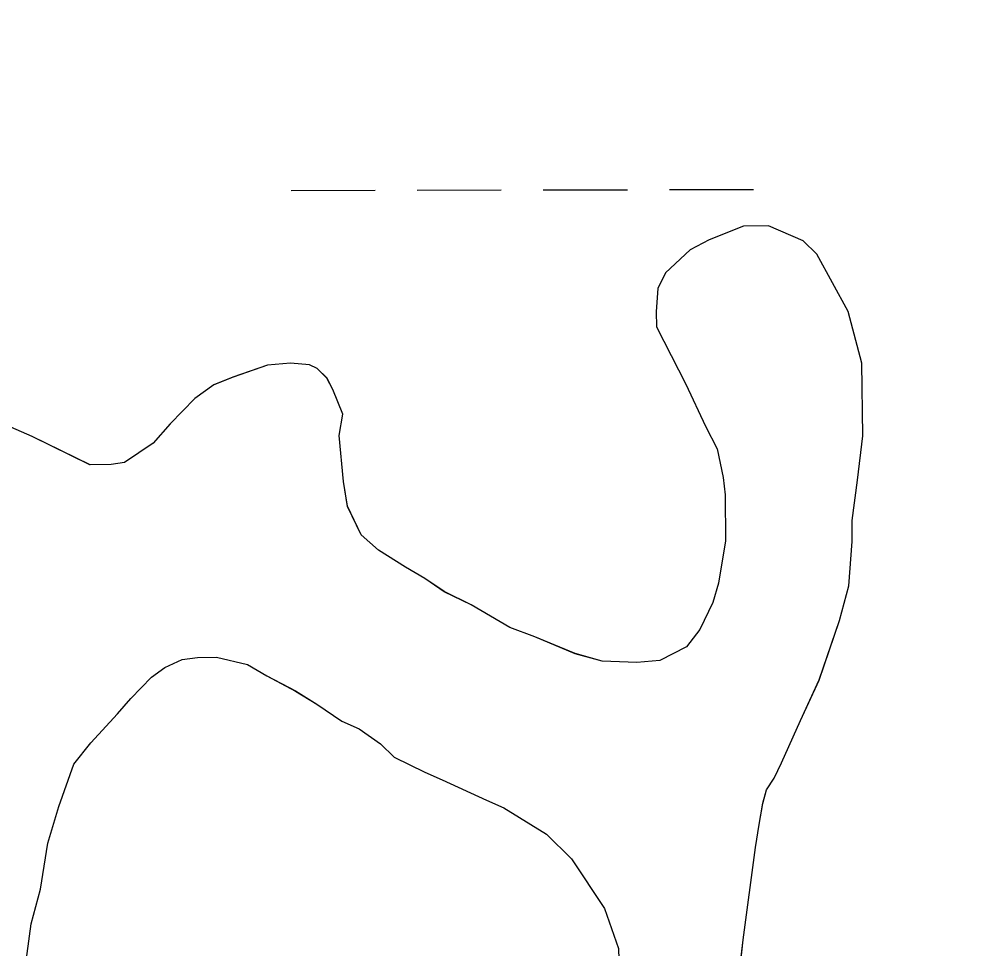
# Model space of a CAD drawing. Extents: x 3329297 to 3367176, y 649250 to 674653.
# Drawn here: x 3334699.9 to 3335068.3, y 665710 to 666063.6 of the extents above; entities that cross this region are included whole.
import ezdxf

# ---------------------------------------------------------------- set-up
doc = ezdxf.new("R2010")
doc.units = 0
for name, color, linetype in [('V-RIVR-EDGE', 7, 'Continuous'), ('V-SITE-VEGE', 7, 'Continuous'), ('V-WETL-SWMP', 7, 'Continuous')]:
    doc.layers.add(name, color=color, linetype=linetype)

msp = doc.modelspace()

# ---------------------------------------------------------------- linework, layer by layer
at = {"layer": 'V-RIVR-EDGE'}
msp.add_spline([(3333408.67, 669402.25), (3333456.19, 669390.71), (3333480.63, 669386.5), (3333498.44, 669381.9), (3333510.87, 669380.21), (3333522.05, 669375.21), (3333537.79, 669370.2), (3333569.28, 669364.32), (3333591.65, 669358.87), (3333623.12, 669349.68), (3333650.87, 669341.32), (3333676.14, 669332.97), (3333726.26, 669319.16), (3333778.85, 669302.04), (3333791.7, 669299.52), (3333813.65, 669293.25), (3333833.94, 669285.74), (3333853.81, 669277.4), (3333866.25, 669277.37), (3333927.54, 669258.57), (3333978.9, 669241.03), (3334054.7, 669220.12), (3334082.03, 669212.59), (3334104.4, 669205.9), (3334133.39, 669195.06), (3334212.08, 669169.99), (3334258.87, 669154.54), (3334287.45, 669144.94), (3334323.9, 669134.48), (3334362.83, 669121.12), (3334397.62, 669109.43), (3334435.3, 669094.83), (3334441.92, 669091.5), (3334451.86, 669089.82), (3334460.97, 669083.99), (3334464.7, 669082.74), (3334470.5, 669083.56), (3334476.3, 669080.22), (3334476.7, 669076.08), (3334486.64, 669072.74), (3334503.22, 669071.87), (3334523.51, 669067.26), (3334538.42, 669061.42), (3334550.43, 669055.17), (3334564.91, 669046.85), (3334575.68, 669042.68), (3334598.87, 669036.4), (3334626.22, 669030.95), (3334690.85, 669018.77), (3334721.1, 669015.79), (3334733.12, 669015.76), (3334745.12, 669011.17), (3334755.07, 669009.49), (3334769.57, 669008.62), (3334791.12, 669004.42), (3334799.82, 669004.4), (3334813.5, 669004.78), (3334832.55, 668999.76), (3334841.67, 668998.5), (3334844.56, 668994.76), (3334856.98, 668990.17), (3334864.01, 668983.93), (3334870.22, 668977.7), (3334876.83, 668970.23), (3334882.21, 668968.55), (3334894.64, 668965.62), (3334904.17, 668965.6), (3334918.26, 668964.32), (3334926.55, 668963.47), (3334936.07, 668958.47), (3334945.17, 668949.33), (3334956.75, 668941.01), (3334959.65, 668941.42), (3334971.67, 668941.39), (3334983.28, 668941.78), (3334993.22, 668938.85), (3335003.57, 668932.19), (3335011.43, 668925.13), (3335021.77, 668920.13), (3335034.2, 668915.95), (3335054.91, 668911.76), (3335056.98, 668908.85), (3335064.84, 668903.86), (3335073.54, 668900.11), (3335080.99, 668898.01), (3335087.62, 668898), (3335095.08, 668897.98), (3335097.56, 668895.07), (3335105.01, 668888.42), (3335114.11, 668882.18), (3335138.13, 668873), (3335159.66, 668864.25), (3335185.74, 668850.5), (3335195.24, 668838.88), (3335210.97, 668830.13), (3335229.2, 668825.53), (3335249.9, 668817.6), (3335252.37, 668811.38), (3335261.48, 668805.55), (3335272.65, 668798.48), (3335296.26, 668792.62), (3335327.31, 668778.45), (3335359.19, 668761.79), (3335399.34, 668739.72), (3335432.46, 668723.48), (3335466.41, 668708.06), (3335508.64, 668689.3), (3335535.54, 668674.31), (3335583.98, 668653.05), (3335614.62, 668638.06), (3335645.26, 668624.72), (3335682.09, 668600.59), (3335715.2, 668580.61), (3335752.45, 668561.45), (3335771.91, 668553.11), (3335793.87, 668548.5), (3335846.45, 668524.74), (3335870.88, 668514.74), (3335887.86, 668509.31), (3335894.89, 668501), (3335912.68, 668488.11), (3335927.57, 668478.12), (3335958.63, 668466.44), (3335986.78, 668452.69), (3336001.26, 668442.71), (3336018.65, 668434.38), (3336038.94, 668426.86), (3336117.18, 668387.3), (3336184.23, 668349), (3336223.14, 668326.52), (3336257.49, 668305.71), (3336289.35, 668284.49), (3336317.09, 668269.5), (3336332.82, 668261.59), (3336456.59, 668198.69), (3336509.16, 668170.79), (3336541.45, 668152.89), (3336585.74, 668129.99), (3336625.9, 668110.82), (3336652.81, 668097.9), (3336753.39, 668040.04), (3336798.08, 668013.82), (3336819.61, 668001.33), (3336844.03, 667986.76), (3336862.23, 667973.87), (3336893.68, 667952.24), (3336928.03, 667933.09), (3336960.32, 667914.77), (3336990.53, 667894.8), (3337029.42, 667867.76), (3337069.15, 667842.38), (3337101.03, 667829.45), (3337126.7, 667818.2), (3337166.01, 667790.33), (3337200.36, 667767.86), (3337228.49, 667747.49), (3337263.25, 667726.26), (3337288.91, 667709.2), (3337372.51, 667657.19), (3337387.81, 667642.64), (3337413.87, 667621.85), (3337448.63, 667598.56), (3337473.45, 667578.6), (3337509.02, 667550.74), (3337579.37, 667503.32), (3337621.15, 667469.64), (3337664.99, 667430.98), (3337708, 667391.09), (3337739.83, 667359.09), (3337772.91, 667327.1), (3337812.19, 667288.45), (3337827.07, 667271.42), (3337829.54, 667264.37), (3337842.77, 667251.49), (3337873.39, 667227.79), (3337886.2, 667214.9), (3337903.15, 667197.87), (3337949.44, 667144.7), (3337971.36, 667123.51), (3337996.16, 667096.5), (3338024.28, 667069.91), (3338047.02, 667044.57), (3338075.53, 667011.75), (3338104.88, 666976.86), (3338113.55, 666965.24), (3338176.78, 666889.65), (3338206.11, 666850.2), (3338224.29, 666825.28), (3338246.19, 666798.29), (3338263.54, 666774.2), (3338301.95, 666718.57), (3338311.86, 666704.45), (3338327.97, 666683.27), (3338335.39, 666667.92), (3338348.6, 666644.26), (3338362.65, 666627.23), (3338385.38, 666599.41), (3338404.38, 666574.49), (3338412.64, 666562.03), (3338414.69, 666551.25), (3338422.1, 666533), (3338443.14, 666493.98), (3338455.94, 666471.98), (3338475.36, 666449.55), (3338483.22, 666442.9), (3338498.1, 666425.04), (3338521.62, 666381.88), (3338562.49, 666317.53), (3338585.64, 666290.53), (3338600.49, 666260.65), (3338619.87, 666219.99), (3338640.91, 666179.73), (3338652.47, 666165.19), (3338660.72, 666148.59), (3338708.98, 666053.14), (3338735.4, 666007.49), (3338756.45, 665971.37), (3338777.09, 665937.33), (3338810.12, 665887.1), (3338828.67, 665846.43), (3338853.83, 665796.63), (3338873.62, 665751.82), (3338895.07, 665712.81), (3338903.73, 665692.06), (3338916.51, 665665.92), (3338933.84, 665635.2), (3338944.14, 665609.48), (3338956.5, 665578.78), (3338961.85, 665565.5), (3338976.72, 665543.08), (3338984.97, 665527.72), (3338995.29, 665511.12), (3339011.78, 665472.12), (3339026.62, 665438.92), (3339039.81, 665412.78), (3339047.62, 665382.91), (3339085.52, 665289.98), (3339099.52, 665253.88), (3339113.54, 665222.76), (3339126.31, 665192.47), (3339138.67, 665160.53), (3339164.2, 665092.49), (3339180.27, 665055.97), (3339203.74, 664990.84), (3339215.67, 664956.41), (3339231.28, 664897.51), (3339241.14, 664863.5), (3339253.89, 664825.75), (3339262.12, 664798.38), (3339275.29, 664761.87), (3339290.53, 664724.53), (3339306.2, 664692.16), (3339318.96, 664656.48), (3339324.3, 664636.57), (3339336.64, 664597.17), (3339352.32, 664567.7), (3339365.51, 664538.24), (3339372.09, 664519.57), (3339374.1, 664493.04), (3339373.24, 664478.95), (3339373.22, 664471.07), (3339377.31, 664449.92), (3339393.81, 664419.21), (3339410.31, 664384.77), (3339423.47, 664344.95), (3339458.49, 664257.4), (3339470, 664219.24), (3339470.38, 664207.22), (3339477.79, 664185.65), (3339481.06, 664164.92), (3339486.38, 664140.04), (3339490.07, 664124.28), (3339499.57, 664107.26), (3339512.74, 664069.92), (3339523.82, 664028.45), (3339527.48, 663998.18), (3339528.24, 663969.58), (3339525.71, 663951.76), (3339522.38, 663945.55), (3339521.12, 663939.34), (3339523.98, 663925.24), (3339554.12, 663875.01), (3339569.36, 663836.01), (3339574.25, 663803.67), (3339577.08, 663774.24), (3339586.92, 663730.69), (3339599.67, 663691.28), (3339610.34, 663646.91), (3339623.11, 663615.79), (3339630.52, 663595.88), (3339633.84, 663595.87), (3339642.96, 663599.16), (3339642.95, 663594.19), (3339646.2, 663565.99), (3339654.41, 663535.72), (3339664.28, 663503.78), (3339677.03, 663465.2), (3339691.86, 663427.03), (3339697.2, 663406.71), (3339697.16, 663392.2), (3339697.14, 663381.01), (3339704.95, 663354.46), (3339710.68, 663325.43), (3339723.84, 663284.37), (3339738.67, 663247.44), (3339746.07, 663222.55), (3339747.68, 663203.07), (3339746.39, 663183.59), (3339745.49, 663154.58), (3339745.01, 663130.54), (3339742.91, 663119.36), (3339739.57, 663107.34), (3339737.02, 663082.48), (3339735.31, 663062.18), (3339736.91, 663039.79), (3339742.24, 663016.57), (3339743.89, 663011.59), (3339748.03, 663011.58), (3339751.76, 663009.5), (3339753.81, 663002.44), (3339760.02, 662996.63), (3339761.25, 662990.82), (3339763.7, 662975.89), (3339763.23, 662954.76), (3339760.68, 662930.31), (3339757.77, 662927.83), (3339749.07, 662927.43), (3339743.27, 662927.45), (3339738.7, 662924.14), (3339734.95, 662917.94), (3339730.39, 662915.88), (3339727.48, 662912.15), (3339727.05, 662907.59), (3339732.42, 662900.12), (3339737.36, 662884.36), (3339741.88, 662869.42), (3339745.19, 662866.1), (3339748.09, 662867.34), (3339750.6, 662877.28), (3339752.68, 662878.93), (3339754.33, 662875.61), (3339755.55, 662867.73), (3339761.75, 662859.01), (3339764.21, 662850.72), (3339762.54, 662844.09), (3339761.66, 662822.12), (3339758.32, 662812.6), (3339756.63, 662801.83), (3339759.49, 662784), (3339757.41, 662779.44), (3339754.89, 662768.67), (3339755.28, 662757.07), (3339757.75, 662749.6), (3339761.87, 662739.64), (3339755.63, 662730.95), (3339746.46, 662711.08), (3339737.74, 662704.06), (3339732.76, 662703.24), (3339730.27, 662699.93), (3339733.56, 662689.56), (3339736.84, 662677.12), (3339737.24, 662668), (3339731.83, 662659.31), (3339726.4, 662644.4), (3339724.32, 662641.09), (3339729.69, 662633.2), (3339729.67, 662627.4), (3339727.18, 662625.33), (3339721.8, 662625.76), (3339721.77, 662615.4), (3339722.97, 662597.16), (3339722.88, 662560.68), (3339725.3, 662535.39), (3339725.27, 662520.47), (3339726.84, 662486.48), (3339724.3, 662463.27), (3339713.04, 662438.43), (3339703.87, 662416.9), (3339699.66, 662391.63), (3339692.89, 662333.2), (3339688.24, 662297.98), (3339687.35, 662274.36), (3339683.58, 662256.13), (3339676.08, 662239.99), (3339666.07, 662216.8), (3339659.8, 662192.78), (3339656.84, 662171.64), (3339654.66, 662126.06), (3339650.43, 662090.84), (3339644.54, 662058.52), (3339643.67, 662039.46), (3339638.22, 662015.43), (3339634.45, 661998.44), (3339628.58, 661971.93), (3339618.98, 661945.84), (3339616.46, 661933), (3339617.23, 661907.3), (3339619.63, 661874.97), (3339617.1, 661854.66), (3339612.93, 661845.55), (3339610.83, 661836.44), (3339609.99, 661829.81), (3339609.97, 661820.28), (3339609.94, 661810.74), (3339603.71, 661804.13), (3339600.8, 661799.58), (3339598.69, 661785.07), (3339594.93, 661775.55), (3339590.33, 661759.4), (3339588.63, 661741.16), (3339585.71, 661733.3), (3339580.72, 661727.51), (3339574.08, 661723.79), (3339572.82, 661715.92), (3339571.93, 661693.54), (3339563.96, 661655.01), (3339553.91, 661613.59), (3339540.55, 661574.66), (3339527.6, 661533.66), (3339508.45, 661497.23), (3339490.11, 661455.83), (3339486.77, 661446.72), (3339487.15, 661432.62), (3339486.27, 661412.32), (3339484.59, 661404.03), (3339476.69, 661391.62), (3339467.95, 661378.79), (3339452.99, 661365.15), (3339446.77, 661363.5), (3339440.97, 661363.1), (3339433.9, 661354.83), (3339423.52, 661346.15), (3339398.21, 661334.61), (3339381.19, 661326.78), (3339369.99, 661319.76), (3339357.51, 661305.28), (3339344.6, 661280.03), (3339332.97, 661269.7), (3339320.94, 661263.51), (3339313.89, 661263.11), (3339310.17, 661266.02), (3339308.11, 661271.83), (3339302.75, 661282.21), (3339298.61, 661286.36), (3339290.74, 661288.87), (3339284.94, 661288.88), (3339274.98, 661285.59), (3339261.28, 661273.19), (3339255.46, 661266.57), (3339248.82, 661265.76), (3339234.73, 661264.55), (3339224.36, 661264.16), (3339216.48, 661259.21), (3339211.9, 661252.17), (3339209.4, 661248.45), (3339211.04, 661240.57), (3339215.57, 661229.37), (3339215.52, 661208.23), (3339213.41, 661191.24), (3339208.83, 661185.04), (3339198.85, 661169.31), (3339190.95, 661161.87), (3339179.34, 661161.07), (3339154.49, 661165.69), (3339127.97, 661171.14), (3339111.41, 661176.16), (3339105.19, 661176.17), (3339096.89, 661174.12), (3339090.66, 661168.75), (3339085.66, 661157.16), (3339071.95, 661143.1), (3339054.92, 661129.88), (3339020.08, 661118.77), (3338993.53, 661110.13), (3338978.58, 661099.81), (3338965.29, 661086.16), (3338953.63, 661064.64), (3338937.4, 661038.98)], degree=3, dxfattribs=at)
at = {"layer": 'V-SITE-VEGE'}
for p, q in [((3334975.45, 665984.88), (3334962.37, 665979.64)), ((3334984.94, 665984.97), (3334975.45, 665984.88)), ((3334998.14, 665979.26), (3334984.94, 665984.97)), ((3334962.37, 665979.64), (3334955.1, 665975.92)), ((3335003.3, 665974.21), (3334998.14, 665979.26)), ((3334955.1, 665975.92), (3334945.71, 665967.06)), ((3335015.19, 665952.43), (3335003.3, 665974.21)), ((3334945.71, 665967.06), (3334942.84, 665961.2)), ((3334942.84, 665961.2), (3334942.2, 665952.43)), ((3334942.2, 665952.43), (3334942.26, 665946.59)), ((3335020.5, 665932.78), (3335015.19, 665952.43)), ((3334942.26, 665946.59), (3334953.43, 665924.81)), ((3334794.24, 665931.98), (3334781.14, 665927.47)), ((3334802.99, 665932.8), (3334794.24, 665931.98)), ((3334810.29, 665932.14), (3334802.99, 665932.8)), ((3334813.23, 665930.71), (3334810.29, 665932.14)), ((3334816.91, 665927.1), (3334813.23, 665930.71)), ((3335020.77, 665905.04), (3335020.5, 665932.78)), ((3334781.14, 665927.47), (3334773.88, 665924.48)), ((3334819.15, 665922.74), (3334816.91, 665927.1)), ((3334773.88, 665924.48), (3334766.63, 665919.3)), ((3334822.89, 665913.29), (3334819.15, 665922.74)), ((3334953.43, 665924.81), (3334960.89, 665908.82)), ((3334766.63, 665919.3), (3334757.24, 665909.72)), ((3334821.51, 665905.24), (3334822.89, 665913.29)), ((3334704.73, 665904.81), (3334696.67, 665908.38)), ((3334757.24, 665909.72), (3334750.74, 665902.35)), ((3334960.89, 665908.82), (3334965.35, 665900.11)), ((3334726.73, 665894.08), (3334704.73, 665904.81)), ((3334823.15, 665887.74), (3334821.51, 665905.24)), ((3335018.75, 665888.24), (3335020.77, 665905.04)), ((3334750.74, 665902.35), (3334739.87, 665894.94)), ((3334965.35, 665900.11), (3334967.65, 665889.19)), ((3334734.76, 665894.16), (3334726.73, 665894.08)), ((3334739.87, 665894.94), (3334734.76, 665894.16)), ((3334967.65, 665889.19), (3334968.44, 665882.62)), ((3334824.7, 665878.27), (3334823.15, 665887.74)), ((3335016.71, 665872.89), (3335018.75, 665888.24)), ((3334968.44, 665882.62), (3334968.62, 665865.11)), ((3334829.92, 665867.38), (3334824.7, 665878.27)), ((3335016.79, 665864.86), (3335016.71, 665872.89)), ((3334836.54, 665861.6), (3334829.92, 665867.38)), ((3334968.62, 665865.11), (3334965.86, 665849.02)), ((3335015.5, 665848.06), (3335016.79, 665864.86)), ((3334846.83, 665855.14), (3334836.54, 665861.6)), ((3334854.17, 665850.83), (3334846.83, 665855.14)), ((3334861.52, 665845.79), (3334854.17, 665850.83)), ((3334965.86, 665849.02), (3334963.74, 665841.7)), ((3334871.79, 665840.79), (3334861.52, 665845.79)), ((3335011.98, 665834.88), (3335015.5, 665848.06)), ((3334963.74, 665841.7), (3334958.74, 665831.43)), ((3334886.47, 665832.18), (3334871.79, 665840.79)), ((3335004.18, 665812.18), (3335011.98, 665834.88)), ((3334895.99, 665828.62), (3334886.47, 665832.18)), ((3334958.74, 665831.43), (3334953.69, 665824.81)), ((3334911.39, 665822.2), (3334895.99, 665828.62)), ((3334953.69, 665824.81), (3334943.53, 665819.6)), ((3334755.24, 665817), (3334761.78, 665819.98)), ((3334761.78, 665819.98), (3334767.61, 665820.77)), ((3334767.61, 665820.77), (3334774.91, 665820.84)), ((3334774.91, 665820.84), (3334786.61, 665818.04)), ((3334921.63, 665819.39), (3334911.39, 665822.2)), ((3334934.77, 665818.79), (3334921.63, 665819.39)), ((3334943.53, 665819.6), (3334934.77, 665818.79)), ((3334750.17, 665813.3), (3334755.24, 665817)), ((3334786.61, 665818.04), (3334793.96, 665813.74)), ((3334742.22, 665805.19), (3334750.17, 665813.3)), ((3334793.96, 665813.74), (3334804.96, 665808)), ((3334997.04, 665796.78), (3335004.18, 665812.18)), ((3334804.96, 665808), (3334813.04, 665802.98)), ((3334737.17, 665799.3), (3334742.22, 665805.19)), ((3334813.04, 665802.98), (3334822.59, 665796.5)), ((3334727.06, 665788.25), (3334737.17, 665799.3)), ((3334822.59, 665796.5), (3334829.19, 665793.65)), ((3334829.19, 665793.65), (3334837.28, 665787.89)), ((3334989.9, 665780.65), (3334997.04, 665796.78)), ((3334720.57, 665780.16), (3334727.06, 665788.25)), ((3334837.28, 665787.89), (3334842.44, 665782.83)), ((3334842.44, 665782.83), (3334854.17, 665777.11)), ((3334714.89, 665764.04), (3334720.57, 665780.16)), ((3334987.04, 665774.79), (3334989.9, 665780.65)), ((3334854.17, 665777.11), (3334860.77, 665774.26)), ((3334860.77, 665774.26), (3334877.64, 665766.4)), ((3334984.16, 665770.38), (3334987.04, 665774.79)), ((3334982.75, 665765.25), (3334984.16, 665770.38)), ((3334710.65, 665750.13), (3334714.89, 665764.04)), ((3334877.64, 665766.4), (3334884.23, 665763.54)), ((3334981.37, 665757.21), (3334982.75, 665765.25)), ((3334884.23, 665763.54), (3334900.39, 665753.49)), ((3334980, 665748.44), (3334981.37, 665757.21)), ((3334900.39, 665753.49), (3334909.97, 665744.09)), ((3334707.91, 665732.59), (3334710.65, 665750.13)), ((3334975.24, 665713.36), (3334980, 665748.44)), ((3334909.97, 665744.09), (3334922.57, 665725.24)), ((3334704.39, 665719.42), (3334707.91, 665732.59)), ((3334922.57, 665725.24), (3334927.83, 665709.96)), ((3334700.99, 665694.57), (3334704.39, 665719.42)), ((3334973.23, 665695.09), (3334975.24, 665713.36))]:
    msp.add_line(p, q, dxfattribs=at)
at = {"layer": 'V-WETL-SWMP'}
for p, q in [((3334803.22, 665998.51), (3334835.22, 665998.58)), ((3334851.22, 665998.61), (3334883.22, 665998.67)), ((3334899.22, 665998.7), (3334931.22, 665998.76)), ((3334947.22, 665998.79), (3334979.22, 665998.85)), ((3334975.46, 665984.88), (3334962.37, 665979.64)), ((3334984.94, 665984.98), (3334975.46, 665984.88)), ((3334998.14, 665979.27), (3334984.94, 665984.98)), ((3334962.37, 665979.64), (3334955.11, 665975.92)), ((3335003.3, 665974.21), (3334998.14, 665979.27)), ((3334955.11, 665975.92), (3334945.71, 665967.07)), ((3335015.19, 665952.43), (3335003.3, 665974.21)), ((3334945.71, 665967.07), (3334942.85, 665961.2)), ((3334942.85, 665961.2), (3334942.2, 665952.44)), ((3334942.2, 665952.44), (3334942.26, 665946.6)), ((3335020.5, 665932.78), (3335015.19, 665952.43)), ((3334942.26, 665946.6), (3334953.43, 665924.81)), ((3334794.24, 665931.99), (3334781.15, 665927.48)), ((3334802.99, 665932.8), (3334794.24, 665931.99)), ((3334810.3, 665932.15), (3334802.99, 665932.8)), ((3334813.23, 665930.72), (3334810.3, 665932.15)), ((3334816.92, 665927.1), (3334813.23, 665930.72)), ((3335020.78, 665905.05), (3335020.5, 665932.78)), ((3334781.15, 665927.48), (3334773.88, 665924.48)), ((3334819.15, 665922.75), (3334816.92, 665927.1)), ((3334773.88, 665924.48), (3334766.63, 665919.3)), ((3334822.89, 665913.29), (3334819.15, 665922.75)), ((3334953.43, 665924.81), (3334960.89, 665908.83)), ((3334766.63, 665919.3), (3334757.24, 665909.72)), ((3334821.51, 665905.25), (3334822.89, 665913.29)), ((3334704.73, 665904.82), (3334696.67, 665908.39)), ((3334757.24, 665909.72), (3334750.74, 665902.36)), ((3334960.89, 665908.83), (3334965.35, 665900.12)), ((3334726.74, 665894.09), (3334704.73, 665904.82)), ((3334823.15, 665887.75), (3334821.51, 665905.25)), ((3335018.75, 665888.24), (3335020.78, 665905.05)), ((3334750.74, 665902.36), (3334739.87, 665894.95)), ((3334965.35, 665900.12), (3334967.65, 665889.19)), ((3334734.77, 665894.17), (3334726.74, 665894.09)), ((3334739.87, 665894.95), (3334734.77, 665894.17)), ((3334967.65, 665889.19), (3334968.45, 665882.63)), ((3334824.7, 665878.28), (3334823.15, 665887.75)), ((3335016.72, 665872.89), (3335018.75, 665888.24)), ((3334968.45, 665882.63), (3334968.62, 665865.11)), ((3334829.92, 665867.38), (3334824.7, 665878.28)), ((3335016.8, 665864.86), (3335016.72, 665872.89)), ((3334836.55, 665861.61), (3334829.92, 665867.38)), ((3334968.62, 665865.11), (3334965.86, 665849.03)), ((3335015.5, 665848.06), (3335016.8, 665864.86)), ((3334846.83, 665855.14), (3334836.55, 665861.61)), ((3334854.17, 665850.83), (3334846.83, 665855.14)), ((3334861.52, 665845.8), (3334854.17, 665850.83)), ((3334965.86, 665849.03), (3334963.75, 665841.71)), ((3334871.79, 665840.79), (3334861.52, 665845.8)), ((3335011.99, 665834.89), (3335015.5, 665848.06)), ((3334963.75, 665841.71), (3334958.74, 665831.44)), ((3334886.47, 665832.18), (3334871.79, 665840.79)), ((3335004.18, 665812.19), (3335011.99, 665834.89)), ((3334896, 665828.62), (3334886.47, 665832.18)), ((3334958.74, 665831.44), (3334953.7, 665824.82)), ((3334911.39, 665822.21), (3334896, 665828.62)), ((3334953.7, 665824.82), (3334943.53, 665819.61)), ((3334755.24, 665817), (3334761.78, 665819.99)), ((3334761.78, 665819.99), (3334767.61, 665820.78)), ((3334767.61, 665820.78), (3334774.91, 665820.85)), ((3334774.91, 665820.85), (3334786.62, 665818.05)), ((3334921.63, 665819.39), (3334911.39, 665822.21)), ((3334934.78, 665818.79), (3334921.63, 665819.39)), ((3334943.53, 665819.61), (3334934.78, 665818.79)), ((3334750.17, 665813.3), (3334755.24, 665817)), ((3334786.62, 665818.05), (3334793.96, 665813.74)), ((3334742.22, 665805.2), (3334750.17, 665813.3)), ((3334793.96, 665813.74), (3334804.96, 665808.01)), ((3334997.04, 665796.79), (3335004.18, 665812.19)), ((3334804.96, 665808.01), (3334813.04, 665802.98)), ((3334737.17, 665799.31), (3334742.22, 665805.2)), ((3334813.04, 665802.98), (3334822.6, 665796.51)), ((3334727.06, 665788.26), (3334737.17, 665799.31)), ((3334822.6, 665796.51), (3334829.19, 665793.65)), ((3334829.19, 665793.65), (3334837.28, 665787.9)), ((3334989.9, 665780.66), (3334997.04, 665796.79)), ((3334720.57, 665780.16), (3334727.06, 665788.26)), ((3334837.28, 665787.9), (3334842.44, 665782.84)), ((3334842.44, 665782.84), (3334854.18, 665777.12)), ((3334714.9, 665764.05), (3334720.57, 665780.16)), ((3334987.04, 665774.79), (3334989.9, 665780.66)), ((3334854.18, 665777.12), (3334860.77, 665774.26)), ((3334860.77, 665774.26), (3334877.64, 665766.4)), ((3334984.16, 665770.38), (3334987.04, 665774.79)), ((3334982.75, 665765.26), (3334984.16, 665770.38)), ((3334710.65, 665750.14), (3334714.9, 665764.05)), ((3334877.64, 665766.4), (3334884.24, 665763.55)), ((3334981.37, 665757.22), (3334982.75, 665765.26)), ((3334884.24, 665763.55), (3334900.39, 665753.49)), ((3334980, 665748.44), (3334981.37, 665757.22)), ((3334900.39, 665753.49), (3334909.98, 665744.1)), ((3334707.91, 665732.59), (3334710.65, 665750.14)), ((3334975.24, 665713.36), (3334980, 665748.44)), ((3334909.98, 665744.1), (3334922.57, 665725.24)), ((3334704.39, 665719.42), (3334707.91, 665732.59)), ((3334922.57, 665725.24), (3334927.83, 665709.97)), ((3334700.99, 665694.57), (3334704.39, 665719.42)), ((3334973.24, 665695.09), (3334975.24, 665713.36)), ((3334927.83, 665709.97), (3334928.85, 665681.51))]:
    msp.add_line(p, q, dxfattribs=at)

doc.saveas('drawing.dxf')
